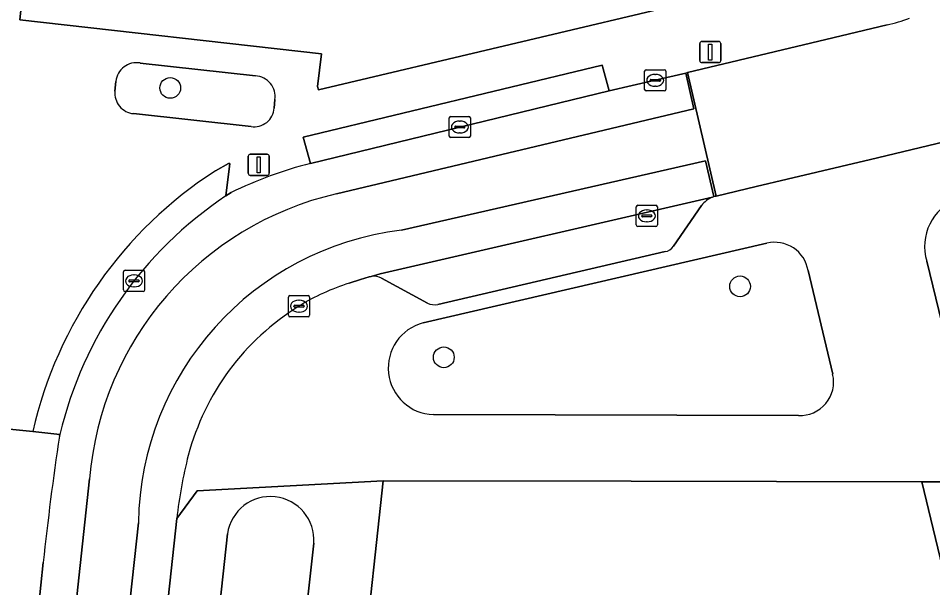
# Model space of a CAD drawing. Extents: x 162082 to 163401, y 388089 to 388636.
# Drawn here: x 162909.75 to 162952.87, y 388232.54 to 388259.38 of the extents above; entities that cross this region are included whole.
import ezdxf

# ---------------------------------------------------------------- set-up
doc = ezdxf.new("R2010")
doc.units = 0
for name, color, linetype in [('IMGEO_Boom', 7, 'Continuous'), ('IMGEO_Erf', 7, 'Continuous'), ('IMGEO_Groenvoorziening', 7, 'Continuous'), ('IMGEO_Kolk', 7, 'Continuous'), ('IMGEO_Lichtmast', 7, 'Continuous'), ('IMGEO_Muur', 7, 'Continuous'), ('IMGEO_Parkeervlak_open', 7, 'Continuous'), ('IMGEO_Rijbaan_lokaal_gesloten', 7, 'Continuous'), ('IMGEO_Voetpad_open', 7, 'Continuous')]:
    doc.layers.add(name, color=color, linetype=linetype)

msp = doc.modelspace()

# ---------------------------------------------------------------- linework, layer by layer
at = {"layer": 'IMGEO_Boom'}
for centre in [(162916.912, 388256.097), (162943.781, 388246.745), (162929.812, 388243.401)]:
    msp.add_circle(centre, 0.489, dxfattribs=at)
at = {"layer": 'IMGEO_Erf'}
for points in [[(162907.36, 388264.58), (162910.334, 388264.217), (162909.814, 388259.308), (162924.044, 388257.709), (162923.853, 388256.162), (162923.899, 388256.008), (162951.024, 388262.43)], [(162960.619, 388190.469), (162960.713, 388193.162), (162959.443, 388198.492), (162958.326, 388203.182), (162960.466, 388203.691), (162959.612, 388207.248), (162957.746, 388206.79), (162956.598, 388211.473), (162955.224, 388217.077), (162957.14, 388217.547), (162956.603, 388219.785), (162954.342, 388219.245), (162953.105, 388224.425), (162950.552, 388224.499), (162950.562, 388224.668), (162950.851, 388229.659), (162954.062, 388230.426), (162952.361, 388237.528), (162938.65, 388237.56), (162926.956, 388237.587), (162922.155, 388193.276), (162921.877, 388186.061)]]:
    msp.add_lwpolyline(points, dxfattribs=at)
at = {"layer": 'IMGEO_Groenvoorziening'}
for points in [[(162920.93, 388256.667), (162915.491, 388257.273)], [(162914.35, 388256.407), (162914.306, 388255.952)], [(162921.814, 388255.148), (162921.851, 388255.547)], [(162915.182, 388254.886), (162920.724, 388254.281)], [(162945.049, 388248.784), (162928.842, 388245.024)], [(162952.592, 388247.928), (162953.291, 388245.033), (162953.718, 388245.125), (162953.505, 388245.993)], [(162948.149, 388242.601), (162946.988, 388247.497)], [(162929.323, 388240.7), (162946.536, 388240.66)], [(162911.688, 388239.684), (162911.708, 388239.767), (162910.431, 388239.908), (162908.198, 388240.127), (162907.125, 388230.623), (162909.282, 388230.426), (162910.542, 388230.302), (162910.59, 388230.518), (162910.926, 388233.729)], [(162919.611, 388235.087), (162917.012, 388211.169), (162921.026, 388210.793), (162923.68, 388234.641)]]:
    msp.add_lwpolyline(points, dxfattribs=at)
for centre, radius, start, end in [((162915.326, 388256.305), 0.982, 80.3389, 174.0568), ((162920.876, 388255.684), 0.985, 352.0318, 86.8306), ((162915.271, 388255.852), 0.97, 174.0881, 264.7362), ((162920.875, 388255.21), 0.941, 260.7884, 356.21), ((162954.862, 388248.636), 2.378, 110.4293, 197.3182), ((162945.407, 388247.219), 1.606, 9.9831, 102.8689), ((162929.389, 388242.896), 2.197, 104.4198, 268.2752), ((162946.613, 388242.236), 1.578, 267.1873, 13.3586), ((163039.863, 388220.256), 129.639, 171.38128, 174.03487), ((162921.637, 388234.789), 2.048, 355.842, 171.6477)]:
    msp.add_arc(centre, radius, start, end, dxfattribs=at)
at = {"layer": 'IMGEO_Kolk'}
for p, q in [((162939.28, 388256.031), (162939.28, 388256.883)), ((162939.355, 388256.957), (162940.207, 388256.957)), ((162939.768, 388256.737), (162939.793, 388256.737)), ((162940.281, 388256.883), (162940.281, 388256.031)), ((162939.539, 388256.451), (162939.539, 388256.463)), ((162939.977, 388256.414), (162939.579, 388256.414)), ((162939.582, 388256.5), (162939.98, 388256.5)), ((162939.791, 388256.177), (162939.766, 388256.177)), ((162940.023, 388256.463), (162940.023, 388256.451)), ((162940.207, 388255.957), (162939.355, 388255.957)), ((162930.068, 388253.829), (162930.068, 388254.681)), ((162930.143, 388254.755), (162930.995, 388254.755)), ((162930.556, 388254.535), (162930.581, 388254.535)), ((162931.069, 388254.681), (162931.069, 388253.829)), ((162930.327, 388254.249), (162930.327, 388254.261)), ((162930.765, 388254.212), (162930.367, 388254.212)), ((162930.37, 388254.298), (162930.768, 388254.298)), ((162930.579, 388253.975), (162930.554, 388253.975)), ((162930.811, 388254.261), (162930.811, 388254.249)), ((162930.995, 388253.755), (162930.143, 388253.755)), ((162938.961, 388250.566), (162939.813, 388250.566)), ((162938.886, 388249.64), (162938.886, 388250.492)), ((162939.188, 388250.109), (162939.586, 388250.109)), ((162939.374, 388250.346), (162939.399, 388250.346)), ((162939.887, 388250.492), (162939.887, 388249.64)), ((162939.145, 388250.06), (162939.145, 388250.072)), ((162939.583, 388250.023), (162939.185, 388250.023)), ((162939.397, 388249.786), (162939.372, 388249.786)), ((162939.629, 388250.072), (162939.629, 388250.06)), ((162939.813, 388249.566), (162938.961, 388249.566)), ((162914.78, 388247.503), (162915.632, 388247.503)), ((162914.705, 388246.577), (162914.705, 388247.429)), ((162915.193, 388247.283), (162915.218, 388247.283)), ((162915.706, 388247.429), (162915.706, 388246.577)), ((162914.964, 388246.997), (162914.964, 388247.009)), ((162915.402, 388246.96), (162915.004, 388246.96)), ((162915.007, 388247.046), (162915.405, 388247.046)), ((162915.216, 388246.723), (162915.191, 388246.723)), ((162915.448, 388247.009), (162915.448, 388246.997)), ((162915.632, 388246.503), (162914.78, 388246.503)), ((162922.482, 388245.384), (162922.482, 388246.236)), ((162922.557, 388246.31), (162923.409, 388246.31)), ((162923.483, 388246.236), (162923.483, 388245.384)), ((162922.741, 388245.804), (162922.741, 388245.816)), ((162923.179, 388245.767), (162922.781, 388245.767)), ((162922.784, 388245.853), (162923.182, 388245.853)), ((162922.97, 388246.09), (162922.995, 388246.09)), ((162923.225, 388245.816), (162923.225, 388245.804)), ((162922.993, 388245.53), (162922.968, 388245.53)), ((162923.409, 388245.31), (162922.557, 388245.31))]:
    msp.add_line(p, q, dxfattribs=at)
for points in [[(162939.28, 388256.031), (162939.28, 388256.883)], [(162939.355, 388256.957), (162940.207, 388256.957)], [(162940.281, 388256.883), (162940.281, 388256.031)], [(162940.207, 388255.957), (162939.355, 388255.957)], [(162930.068, 388253.829), (162930.068, 388254.681)], [(162930.143, 388254.755), (162930.995, 388254.755)], [(162931.069, 388254.681), (162931.069, 388253.829)], [(162930.995, 388253.755), (162930.143, 388253.755)], [(162938.961, 388250.566), (162939.813, 388250.566)], [(162938.886, 388249.64), (162938.886, 388250.492)], [(162939.887, 388250.492), (162939.887, 388249.64)], [(162939.813, 388249.566), (162938.961, 388249.566)], [(162914.78, 388247.503), (162915.632, 388247.503)], [(162914.705, 388246.577), (162914.705, 388247.429)], [(162915.706, 388247.429), (162915.706, 388246.577)], [(162915.632, 388246.503), (162914.78, 388246.503)], [(162922.482, 388245.384), (162922.482, 388246.236)], [(162922.557, 388246.31), (162923.409, 388246.31)], [(162923.483, 388246.236), (162923.483, 388245.384)], [(162923.409, 388245.31), (162922.557, 388245.31)]]:
    msp.add_lwpolyline(points, dxfattribs=at)
for centre, radius, start, end in [((162939.357, 388256.881), 0.0765, 91.552, 178.448), ((162939.357, 388256.881), 0.0765, 91.552, 178.448), ((162940.205, 388256.881), 0.0765, 1.552, 88.448), ((162940.205, 388256.881), 0.0765, 1.552, 88.448), ((162939.579, 388256.46), 0.0403, 85.8775, 175.7526), ((162939.576, 388256.45), 0.0366, 178.938, 274.7102), ((162939.98, 388256.457), 0.043, 264.8664, 352.4533), ((162939.984, 388256.462), 0.0386, 1.7309, 96.639), ((162939.357, 388256.033), 0.0765, 181.552, 268.448), ((162939.357, 388256.033), 0.0765, 181.552, 268.448), ((162940.205, 388256.033), 0.0765, 271.552, 358.448), ((162940.205, 388256.033), 0.0765, 271.552, 358.448), ((162930.145, 388254.679), 0.0765, 91.552, 178.448), ((162930.145, 388254.679), 0.0765, 91.552, 178.448), ((162930.993, 388254.679), 0.0765, 1.552, 88.448), ((162930.993, 388254.679), 0.0765, 1.552, 88.448), ((162930.367, 388254.258), 0.0403, 85.8775, 175.7526), ((162930.364, 388254.248), 0.0366, 178.938, 274.7102), ((162930.768, 388254.255), 0.043, 264.8664, 352.4533), ((162930.772, 388254.26), 0.0386, 1.7309, 96.639), ((162930.145, 388253.831), 0.0765, 181.552, 268.448), ((162930.145, 388253.831), 0.0765, 181.552, 268.448), ((162930.993, 388253.831), 0.0765, 271.552, 358.448), ((162930.993, 388253.831), 0.0765, 271.552, 358.448), ((162938.963, 388250.49), 0.0765, 91.552, 178.448), ((162938.963, 388250.49), 0.0765, 91.552, 178.448), ((162939.811, 388250.49), 0.0765, 1.552, 88.448), ((162939.811, 388250.49), 0.0765, 1.552, 88.448), ((162939.185, 388250.069), 0.0403, 85.8775, 175.7526), ((162939.59, 388250.071), 0.0386, 1.7309, 96.639), ((162939.182, 388250.059), 0.0366, 178.938, 274.7102), ((162939.586, 388250.066), 0.043, 264.8664, 352.4533), ((162938.963, 388249.642), 0.0765, 181.552, 268.448), ((162938.963, 388249.642), 0.0765, 181.552, 268.448), ((162939.811, 388249.642), 0.0765, 271.552, 358.448), ((162939.811, 388249.642), 0.0765, 271.552, 358.448), ((162914.782, 388247.427), 0.0765, 91.552, 178.448), ((162914.782, 388247.427), 0.0765, 91.552, 178.448), ((162915.63, 388247.427), 0.0765, 1.552, 88.448), ((162915.63, 388247.427), 0.0765, 1.552, 88.448), ((162915.004, 388247.006), 0.0403, 85.8775, 175.7526), ((162915.001, 388246.996), 0.0366, 178.938, 274.7102), ((162915.405, 388247.003), 0.043, 264.8664, 352.4533), ((162915.409, 388247.008), 0.0386, 1.7309, 96.639), ((162914.782, 388246.579), 0.0765, 181.552, 268.448), ((162914.782, 388246.579), 0.0765, 181.552, 268.448), ((162915.63, 388246.579), 0.0765, 271.552, 358.448), ((162915.63, 388246.579), 0.0765, 271.552, 358.448), ((162922.559, 388246.234), 0.0765, 91.552, 178.448), ((162922.559, 388246.234), 0.0765, 91.552, 178.448), ((162923.407, 388246.234), 0.0765, 1.552, 88.448), ((162923.407, 388246.234), 0.0765, 1.552, 88.448), ((162922.781, 388245.813), 0.0403, 85.8775, 175.7526), ((162922.778, 388245.803), 0.0366, 178.938, 274.7102), ((162923.182, 388245.81), 0.043, 264.8664, 352.4533), ((162923.186, 388245.815), 0.0386, 1.7309, 96.639), ((162922.559, 388245.386), 0.0765, 181.552, 268.448), ((162922.559, 388245.386), 0.0765, 181.552, 268.448), ((162923.407, 388245.386), 0.0765, 271.552, 358.448), ((162923.407, 388245.386), 0.0765, 271.552, 358.448)]:
    msp.add_arc(centre, radius, start, end, dxfattribs=at)
for centre, major_axis, ratio, start_param, end_param in [((162939.767, 388256.457), (-0.387, 0.002), 0.722429, 4.712389, 7.853982), ((162939.792, 388256.457), (-0.39, 0.002), 0.717154, 1.570796, 4.712389), ((162930.555, 388254.255), (-0.387, 0.002), 0.722429, 4.712389, 7.853982), ((162930.58, 388254.255), (-0.39, 0.002), 0.717154, 1.570796, 4.712389), ((162939.373, 388250.066), (-0.387, 0.002), 0.722429, 4.712389, 7.853982), ((162939.398, 388250.066), (-0.39, 0.002), 0.717154, 1.570796, 4.712389), ((162915.192, 388247.003), (-0.387, 0.002), 0.722429, 4.712389, 7.853982), ((162915.217, 388247.003), (-0.39, 0.002), 0.717154, 1.570796, 4.712389), ((162922.969, 388245.81), (-0.387, 0.002), 0.722429, 4.712389, 7.853982), ((162922.994, 388245.81), (-0.39, 0.002), 0.717154, 1.570796, 4.712389)]:
    msp.add_ellipse(centre, major_axis=major_axis, ratio=ratio, start_param=start_param, end_param=end_param, dxfattribs=at)
at = {"layer": 'IMGEO_Lichtmast'}
for p, q in [((162941.98, 388258.289), (162942.77, 388258.289)), ((162942.77, 388258.289), (162941.98, 388258.289)), ((162941.88, 388257.389), (162941.88, 388258.189)), ((162941.88, 388258.189), (162941.88, 388257.389)), ((162942.87, 388258.189), (162942.87, 388257.389)), ((162942.87, 388257.389), (162942.87, 388258.189)), ((162942.77, 388257.289), (162941.98, 388257.289)), ((162941.98, 388257.289), (162942.77, 388257.289)), ((162920.587, 388252.076), (162920.587, 388252.876)), ((162920.587, 388252.876), (162920.587, 388252.076)), ((162920.687, 388252.976), (162921.477, 388252.976)), ((162921.477, 388252.976), (162920.687, 388252.976)), ((162921.577, 388252.876), (162921.577, 388252.076)), ((162921.577, 388252.076), (162921.577, 388252.876)), ((162921.477, 388251.976), (162920.687, 388251.976)), ((162920.687, 388251.976), (162921.477, 388251.976))]:
    msp.add_line(p, q, dxfattribs=at)
for points in [[(162942.3, 388258.164), (162942.45, 388258.164), (162942.45, 388257.414), (162942.3, 388257.414), (162942.3, 388258.164)], [(162921.007, 388252.851), (162921.157, 388252.851), (162921.157, 388252.101), (162921.007, 388252.101), (162921.007, 388252.851)]]:
    msp.add_lwpolyline(points, dxfattribs=at)
for centre, start, end in [((162941.98, 388258.189), 90, 180), ((162941.98, 388258.189), 90, 180), ((162942.77, 388258.189), 0, 90), ((162942.77, 388258.189), 360, 90), ((162941.98, 388257.389), 180, 270), ((162941.98, 388257.389), 180, 270), ((162942.77, 388257.389), 270, 0), ((162942.77, 388257.389), 270, 0), ((162920.687, 388252.876), 90, 180), ((162920.687, 388252.876), 90, 180), ((162921.477, 388252.876), 0, 90), ((162921.477, 388252.876), 360, 90), ((162920.687, 388252.076), 180, 270), ((162920.687, 388252.076), 180, 270), ((162921.477, 388252.076), 270, 0), ((162921.477, 388252.076), 270, 0)]:
    msp.add_arc(centre, 0.1, start, end, dxfattribs=at)
at = {"layer": 'IMGEO_Muur'}
for points in [[(162938.65, 388237.56), (162952.361, 388237.528)], [(162952.361, 388237.528), (162954.062, 388230.426)]]:
    msp.add_lwpolyline(points, dxfattribs=at)
at = {"layer": 'IMGEO_Parkeervlak_open'}
for points in [[(162942.475, 388250.95), (162926.809, 388247.337), (162926.392, 388247.214)], [(162940.642, 388248.639), (162941.965, 388250.552)], [(162929.525, 388245.888), (162940.243, 388248.384)], [(162926.875, 388247.136), (162929.039, 388245.956)]]:
    msp.add_lwpolyline(points, dxfattribs=at)
for centre, radius, start, end in [((162942.888, 388249.895), 1.132, 111.3706, 144.5658), ((162940.205, 388248.883), 0.501, 274.3524, 330.8127), ((162926.5, 388246.351), 0.869, 64.4836, 97.1693), ((162929.39, 388246.695), 0.818, 244.5876, 279.4824)]:
    msp.add_arc(centre, radius, start, end, dxfattribs=at)
at = {"layer": 'IMGEO_Rijbaan_lokaal_gesloten'}
for points in [[(162950.712, 388259.07), (162947.83, 388258.381), (162941.305, 388256.821), (162942.66, 388251.004), (162944.548, 388251.451), (162946.007, 388251.799), (162949.926, 388252.732), (162954.592, 388253.843), (162972.884, 388258.2), (162972.452, 388259.959), (163023.671, 388272.065)], [(162941.607, 388255.112), (162941.219, 388256.801), (162939.781, 388256.457), (162937.611, 388255.956), (162930.569, 388254.255), (162923.529, 388252.54)], [(162927.812, 388249.391), (162942.15, 388252.668), (162942.55, 388250.976), (162942.603, 388250.991), (162942.66, 388251.004), (162941.305, 388256.821), (162941.219, 388256.801), (162941.607, 388255.112), (162924.749, 388251.106)], [(162924.749, 388251.106), (162941.607, 388255.112)], [(162925.35, 388246.895), (162925.879, 388247.063), (162926.299, 388247.197), (162926.392, 388247.214), (162926.809, 388247.337), (162942.475, 388250.95), (162942.55, 388250.976), (162942.15, 388252.668), (162927.812, 388249.391)], [(162919.781, 388251.165), (162919.54, 388251.007)], [(162911.708, 388239.767), (162911.688, 388239.684)], [(162913.104, 388237.667), (162909.773, 388206.741), (162908.027, 388206.911)], [(162910.926, 388233.729), (162910.59, 388230.518), (162910.542, 388230.302), (162909.7, 388222.307), (162908.379, 388210.146), (162908.143, 388207.973), (162908.027, 388206.911), (162909.773, 388206.741), (162913.104, 388237.667)], [(162911.304, 388197.896), (162915.414, 388235.599)], [(162915.414, 388235.599), (162911.304, 388197.896)], [(162912.867, 388195.751), (162912.876, 388195.836), (162916.503, 388229.214), (162916.513, 388229.332), (162916.552, 388229.574), (162917.226, 388235.799)]]:
    msp.add_lwpolyline(points, dxfattribs=at)
for centre, radius, start, end in [((162949.185, 388266.233), 7.323, 282.0325, 290.6585), ((162928.143, 388234.168), 18.943, 104.0973, 116.1951), ((162929.916, 388235.429), 18.717, 123.6647, 166.5979), ((162928.125, 388236.416), 15.073, 102.9431, 175.2385), ((162928.125, 388236.416), 15.073, 102.9431, 175.2385), ((162929.508, 388235.398), 14.096, 96.9124, 179.1812), ((162929.508, 388235.398), 14.096, 96.9124, 179.1812), ((162928.355, 388237.214), 10.136, 107.2465, 122.0056), ((162929.196, 388235.745), 11.828, 121.6857, 165.1476), ((163039.863, 388220.256), 129.639, 171.38128, 174.03487), ((162936.937, 388233.782), 19.814, 165.3988, 174.1575)]:
    msp.add_arc(centre, radius, start, end, dxfattribs=at)
at = {"layer": 'IMGEO_Voetpad_open'}
for points in [[(163024.112, 388270.399), (163024.061, 388270.388), (163021.203, 388269.704), (163021.663, 388267.767), (163010.417, 388265.07), (163009.956, 388267.016), (162996.51, 388263.828), (162996.971, 388261.896), (162955.043, 388251.888), (162954.592, 388253.843), (162949.926, 388252.732), (162946.007, 388251.799), (162944.548, 388251.451), (162942.66, 388251.004), (162942.603, 388250.991), (162942.55, 388250.976), (162942.475, 388250.95)], [(162909.814, 388259.308), (162910.334, 388264.217), (162907.36, 388264.58), (162904.351, 388264.947), (162902.692, 388250), (162902.18, 388245.39), (162907.176, 388244.804), (162903.186, 388209.857)], [(162955.981, 388263.718), (162951.024, 388262.43), (162923.899, 388256.008), (162923.853, 388256.162), (162924.044, 388257.709), (162909.814, 388259.308)], [(162923.529, 388252.54), (162923.18, 388253.781), (162937.283, 388257.167), (162937.611, 388255.956), (162939.781, 388256.457), (162941.219, 388256.801), (162941.305, 388256.821), (162947.83, 388258.381), (162950.712, 388259.07)], [(162915.491, 388257.273), (162920.93, 388256.667)], [(162914.306, 388255.952), (162914.35, 388256.407)], [(162921.851, 388255.547), (162921.814, 388255.148)], [(162920.724, 388254.281), (162915.182, 388254.886)], [(162919.54, 388251.007), (162919.715, 388252.538), (162919.667, 388252.542), (162919.053, 388252.198)], [(162919.053, 388252.198), (162919.667, 388252.542), (162919.715, 388252.538), (162919.54, 388251.007), (162919.781, 388251.165)], [(162941.965, 388250.552), (162940.642, 388248.639)], [(162928.842, 388245.024), (162945.049, 388248.784)], [(162940.243, 388248.384), (162929.525, 388245.888)], [(162953.901, 388242.507), (162953.291, 388245.033), (162952.592, 388247.928)], [(162946.988, 388247.497), (162948.149, 388242.601)], [(162926.392, 388247.214), (162926.299, 388247.197), (162925.879, 388247.063), (162925.35, 388246.895)], [(162929.039, 388245.956), (162926.875, 388247.136)], [(162917.226, 388235.799), (162918.177, 388237.112), (162926.956, 388237.587), (162938.65, 388237.56), (162952.361, 388237.528), (162953.637, 388237.525), (162953.865, 388237.524), (162986.815, 388245.36)], [(162946.536, 388240.66), (162929.323, 388240.7)], [(162908.027, 388206.911), (162908.143, 388207.973), (162904.508, 388208.359), (162906.189, 388222.706), (162908.413, 388222.447), (162909.282, 388230.426), (162907.125, 388230.623), (162908.198, 388240.127), (162910.431, 388239.908)], [(162910.431, 388239.908), (162911.708, 388239.767)], [(162914.425, 388191.58), (162914.279, 388186.363), (162918.683, 388187.995), (162921.806, 388184.224), (162921.826, 388184.753), (162921.877, 388186.061), (162922.155, 388193.276), (162926.956, 388237.587)], [(162926.956, 388237.587), (162918.177, 388237.112), (162917.226, 388235.799), (162916.552, 388229.574), (162916.513, 388229.332), (162916.503, 388229.214)], [(162923.68, 388234.641), (162921.026, 388210.793), (162917.012, 388211.169), (162919.611, 388235.087)]]:
    msp.add_lwpolyline(points, dxfattribs=at)
for points in [[(162937.611, 388255.956), (162937.283, 388257.167), (162923.18, 388253.781), (162923.529, 388252.54), (162930.569, 388254.255)], [(162957.39, 388222.255), (162953.637, 388237.525), (162952.361, 388237.528), (162954.062, 388230.426), (162955.366, 388224.966), (162956.603, 388219.785), (162957.14, 388217.547), (162958.489, 388211.926), (162959.612, 388207.248), (162960.466, 388203.691), (162961.583, 388199.001), (162962.852, 388193.671), (162964.33, 388194.023), (162961.648, 388204.936), (162959.775, 388212.554), (162959.601, 388213.264), (162959.482, 388213.748), (162959.281, 388214.563)]]:
    msp.add_lwpolyline(points, close=True, dxfattribs=at)
for centre, radius, start, end in [((162949.185, 388266.233), 7.323, 282.0325, 290.6585), ((162915.326, 388256.305), 0.982, 80.3389, 174.0568), ((162920.876, 388255.684), 0.985, 352.0318, 86.8306), ((162915.271, 388255.852), 0.97, 174.0881, 264.7362), ((162920.875, 388255.21), 0.941, 260.7884, 356.21), ((162928.143, 388234.168), 18.943, 104.0973, 116.1951), ((162929.811, 388235.481), 19.879, 122.7636, 167.1335), ((162929.811, 388235.481), 19.879, 122.7636, 167.1335), ((162929.916, 388235.429), 18.717, 123.6647, 166.5979), ((162942.888, 388249.895), 1.132, 111.3706, 144.5658), ((162954.862, 388248.636), 2.378, 110.4293, 197.3182), ((162945.407, 388247.219), 1.606, 9.9831, 102.8689), ((162940.205, 388248.883), 0.501, 274.3524, 330.8127), ((162926.5, 388246.351), 0.869, 64.4836, 97.1693), ((162928.355, 388237.214), 10.136, 107.2465, 122.0056), ((162929.196, 388235.745), 11.828, 121.6857, 165.1476), ((162929.39, 388246.695), 0.818, 244.5876, 279.4824), ((162929.389, 388242.896), 2.197, 104.4198, 268.2752), ((162946.613, 388242.236), 1.578, 267.1873, 13.3586), ((162936.937, 388233.782), 19.814, 165.3988, 174.1575), ((162921.637, 388234.789), 2.048, 355.842, 171.6477)]:
    msp.add_arc(centre, radius, start, end, dxfattribs=at)

doc.saveas('drawing.dxf')
